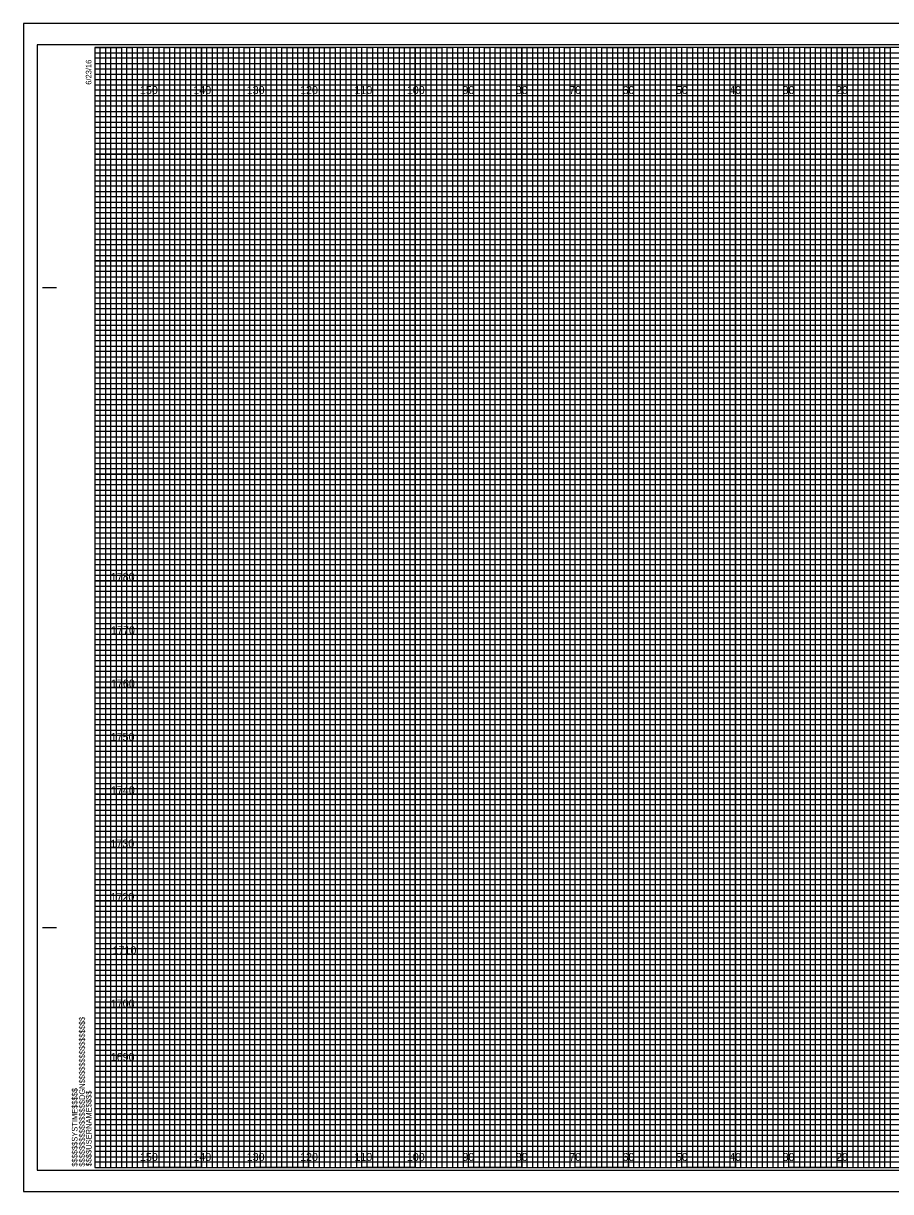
# Model space of a CAD drawing. Extents: x -419 to 4739, y -630 to 13534.
# Drawn here: x 4050.9 to 4213.4, y 434.6 to 653.6 of the extents above; entities that cross this region are included whole.
import ezdxf

# ---------------------------------------------------------------- set-up
doc = ezdxf.new("R2010")
doc.units = 0
for name, color, linetype in [('Old_Level_62', 7, 'Continuous'), ('Pattern 1', 7, 'Continuous'), ('Pattern 18', 7, 'Continuous'), ('Pattern 4', 7, 'Continuous'), ('Pattern 5', 7, 'Continuous'), ('Prop Dimension', 7, 'Continuous'), ('Prop Horizontal Alignment', 7, 'Continuous'), ('Raster_Level_0', 7, 'Continuous'), ('Scratch_Level_0', 7, 'Continuous'), ('Scratch_Level_3', 7, 'Continuous'), ('Scratch_Level_5', 7, 'Continuous')]:
    doc.layers.add(name, color=color, linetype=linetype)

msp = doc.modelspace()

# ---------------------------------------------------------------- linework, layer by layer
at = {"layer": 'Old_Level_62'}
for p, q in [((4054.48, 604.07), (4056.98, 604.07)), ((4054.58, 604.07), (4057.08, 604.07)), ((4054.48, 484.07), (4056.98, 484.07)), ((4054.58, 484.07), (4057.08, 484.07)), ((4064.28, 439.07), (4064.28, 439.07)), ((4064.28, 439.07), (4064.28, 439.07)), ((4064.28, 439.07), (4064.28, 439.07)), ((4064.28, 439.07), (4064.28, 439.07)), ((4064.28, 439.07), (4064.28, 439.07)), ((4064.28, 439.07), (4064.28, 439.07)), ((4064.28, 439.07), (4064.28, 439.07))]:
    msp.add_line(p, q, dxfattribs=at)
msp.add_lwpolyline([(4384.28, 649.07), (4064.28, 649.07), (4064.28, 439.07), (4384.28, 439.07)], close=True, dxfattribs=at)
at = {"layer": 'Pattern 18'}
msp.add_lwpolyline([(4050.88, 434.57), (4387.58, 434.57), (4387.58, 653.57), (4050.88, 653.57)], close=True, dxfattribs=at)
at = {"layer": 'Pattern 4'}
for p, q in [((4064.28, 648.07), (4324.28, 648.07)), ((4324.28, 647.05), (4064.28, 647.05)), ((4064.28, 647.05), (4064.28, 646.07)), ((4064.28, 646.07), (4324.28, 646.07)), ((4324.28, 644.96), (4064.28, 644.96)), ((4064.28, 644.96), (4064.28, 643.07)), ((4064.28, 643.07), (4384.28, 643.07))]:
    msp.add_line(p, q, dxfattribs=at)
for points in [[(4064.28, 642.07), (4334.28, 642.07), (4384.28, 642.07), (4384.28, 641.07), (4064.28, 641.07)], [(4064.28, 640.07), (4384.28, 640.07), (4384.28, 638.07), (4064.28, 638.07)], [(4064.28, 637.07), (4384.28, 637.07), (4384.28, 636.07), (4064.28, 636.05)], [(4064.28, 635.07), (4384.28, 635.07), (4384.28, 633.07), (4064.28, 633.07)], [(4064.28, 632.07), (4384.28, 632.07), (4384.28, 631.07), (4064.28, 631.07)], [(4064.28, 630.07), (4384.28, 630.07), (4384.28, 628.07), (4064.28, 628.07)], [(4064.28, 627.07), (4384.28, 627.07), (4384.28, 626.07), (4064.28, 626.07)], [(4064.28, 625.07), (4384.28, 625.07), (4384.28, 623.07), (4064.28, 623.07)], [(4064.28, 622.07), (4384.28, 622.07), (4384.28, 621.07), (4064.28, 621.07)], [(4064.28, 620.07), (4384.28, 620.07), (4384.28, 618.07), (4064.28, 618.07)], [(4064.28, 617.07), (4384.28, 617.07), (4384.28, 616.07), (4064.28, 616.07)], [(4064.28, 615.07), (4384.28, 615.07), (4384.28, 613.02), (4384.28, 612.07), (4384.28, 611.07), (4064.28, 611.07)], [(4064.28, 613.07), (4384.28, 613.07), (4384.28, 612.07), (4064.28, 612.07)], [(4064.28, 610.07), (4384.28, 610.07), (4384.28, 608.07), (4064.28, 608.1)], [(4064.28, 608.1), (4384.28, 608.07), (4384.28, 607.07), (4064.28, 607.07)], [(4064.28, 606.07), (4384.28, 606.07), (4384.28, 605.07), (4064.28, 605.07)], [(4064.28, 603.07), (4384.28, 603.07), (4384.28, 602.07), (4064.28, 602.07)], [(4064.28, 601.07), (4384.28, 601.07), (4384.28, 600.07), (4064.28, 600.07)], [(4064.21, 597.96), (4384.28, 597.96), (4384.28, 596.95), (4064.21, 596.95)], [(4064.28, 596.07), (4384.28, 596.07), (4384.28, 595.07), (4064.28, 595.07)], [(4064.28, 593.07), (4384.28, 593.07), (4384.28, 592.07), (4064.28, 592.07)], [(4064.28, 591.07), (4384.28, 591.07), (4384.28, 590.07), (4064.28, 590.07)], [(4064.28, 588.07), (4384.28, 588.07), (4384.28, 587.07), (4064.28, 587.07)], [(4064.28, 586.07), (4384.28, 586.07), (4384.28, 585.07), (4064.28, 585.07)], [(4064.28, 583.07), (4384.28, 583.07), (4384.28, 582.07), (4064.28, 582.07)], [(4064.28, 581.07), (4384.28, 581.07), (4384.28, 580.07), (4064.28, 580.07)], [(4064.28, 578.07), (4384.28, 578.07), (4384.27, 577.05), (4064.28, 577.07)], [(4064.28, 576.07), (4384.28, 576.07), (4384.28, 575.07), (4064.28, 575.07)], [(4064.28, 573.07), (4384.28, 573.07), (4384.28, 572.07), (4064.28, 572.07)], [(4064.28, 571.07), (4384.28, 571.07), (4384.28, 570.07), (4064.28, 570.07)], [(4064.28, 568.07), (4384.28, 568.07), (4384.28, 567.07), (4064.28, 567.07)], [(4064.28, 566.07), (4384.28, 566.07), (4384.28, 565.07), (4064.28, 565.07)], [(4064.28, 563.07), (4384.28, 563.07), (4384.28, 562.07), (4064.28, 562.07)], [(4064.28, 561.07), (4384.28, 561.07), (4384.28, 560.07), (4064.28, 560.07)], [(4064.28, 558.07), (4384.28, 558.07), (4384.28, 557.07), (4064.28, 557.07)], [(4064.28, 556.06), (4384.35, 555.98), (4384.28, 555.07), (4064.28, 555.07)], [(4064.28, 553.07), (4384.28, 553.07), (4384.28, 552.07), (4064.28, 552.07)], [(4064.28, 551.07), (4384.28, 551.07), (4384.28, 550.07), (4064.28, 550.07)], [(4064.28, 548.07), (4384.28, 548.07), (4384.28, 547.07), (4064.28, 547.07)], [(4064.28, 546.07), (4384.28, 546.07), (4384.28, 545.07), (4064.28, 545.07)], [(4064.28, 543.07), (4384.28, 543.07), (4384.28, 542.07), (4064.28, 542.07)], [(4064.28, 541.07), (4384.28, 541.07), (4384.28, 540.07), (4064.28, 540.07)], [(4064.28, 538.07), (4384.28, 538.07), (4384.28, 537.07), (4064.28, 537.07)], [(4064.28, 536.07), (4384.28, 536.07), (4384.28, 535.07), (4064.28, 535.07)], [(4064.28, 533.07), (4384.28, 533.07), (4384.28, 532.07), (4064.28, 532.07)], [(4064.28, 531.07), (4384.28, 531.07), (4384.28, 530.07), (4064.28, 530.07)], [(4064.28, 528.07), (4384.28, 528.07), (4384.28, 527.07), (4064.28, 527.07)], [(4064.28, 526.07), (4384.28, 526.07), (4384.28, 525.07), (4064.28, 525.07)], [(4064.28, 523.07), (4384.28, 523.07), (4384.28, 522.07), (4064.28, 522.07)], [(4064.28, 521.07), (4384.28, 521.07), (4384.28, 520.07), (4064.28, 520.07)], [(4064.28, 518.07), (4384.28, 518.07), (4384.27, 517.05), (4064.28, 517.07)], [(4064.28, 516.07), (4384.28, 516.07), (4384.28, 515.07), (4064.28, 515.07)], [(4064.28, 513.07), (4384.28, 513.07), (4384.28, 512.07), (4064.28, 512.07)], [(4064.28, 511.07), (4384.28, 511.07), (4384.28, 510.07), (4064.28, 510.07)], [(4064.28, 508.07), (4384.28, 508.07), (4384.28, 507.07), (4064.28, 507.07)], [(4064.28, 506.07), (4384.28, 506.07), (4384.28, 505.07), (4064.28, 505.07)], [(4064.28, 503.07), (4384.28, 503.07), (4384.28, 502.07), (4064.28, 502.07)], [(4064.28, 501.07), (4384.28, 501.07), (4384.28, 500.07), (4064.28, 500.07)], [(4064.28, 498.07), (4384.28, 498.07), (4384.28, 497.07), (4064.28, 497.07)], [(4064.28, 496.06), (4384.35, 495.98), (4384.28, 495.07), (4064.28, 495.07)], [(4064.28, 493.07), (4384.28, 493.07), (4384.28, 492.07), (4064.28, 492.07)], [(4064.28, 491.07), (4384.28, 491.07), (4384.28, 490.07), (4064.28, 490.07)], [(4064.28, 488.07), (4384.28, 488.07), (4384.28, 487.07), (4064.28, 487.07)], [(4064.28, 486.07), (4384.28, 486.07), (4384.28, 485.07), (4064.28, 485.07)], [(4064.28, 483.07), (4384.28, 483.07), (4384.28, 482.07), (4064.28, 482.07)], [(4064.28, 481.07), (4384.28, 481.07), (4384.28, 480.07), (4064.28, 480.07)], [(4064.28, 478.07), (4384.28, 478.07), (4384.28, 477.07), (4064.28, 477.07)], [(4064.28, 476.07), (4384.28, 476.07), (4384.28, 475.07), (4064.28, 475.07)], [(4064.28, 473.07), (4384.28, 473.07), (4384.28, 472.07), (4064.28, 472.07)], [(4064.28, 471.07), (4384.28, 471.07), (4384.28, 470.07), (4064.28, 470.07)], [(4064.28, 468.07), (4384.28, 468.07), (4384.28, 467.07), (4064.28, 467.07)], [(4064.28, 466.07), (4384.28, 466.07), (4384.28, 465.07), (4064.28, 465.07)], [(4064.28, 463.07), (4384.28, 463.07), (4384.28, 462.07), (4064.28, 462.07)], [(4064.28, 461.07), (4384.28, 461.07), (4384.28, 460.07), (4064.28, 460.07)], [(4064.28, 458.07), (4384.28, 458.07), (4384.28, 457.07), (4064.28, 457.07)], [(4064.28, 456.07), (4384.28, 456.07), (4384.28, 455.07), (4064.28, 455.07)], [(4064.28, 453.07), (4384.28, 453.07), (4384.28, 452.07), (4064.28, 452.07)], [(4064.28, 451.07), (4384.28, 451.07), (4384.28, 450.07), (4064.28, 450.07)], [(4064.28, 448.07), (4384.28, 448.07), (4384.28, 447.07), (4064.28, 447.07)], [(4064.28, 446.07), (4384.28, 446.07), (4384.28, 445.07), (4064.28, 445.07)], [(4064.28, 443.07), (4384.28, 443.07), (4384.28, 442.07), (4064.28, 442.07)], [(4064.28, 441.07), (4384.28, 441.07), (4384.28, 440.07), (4064.28, 440.07)]]:
    msp.add_lwpolyline(points, dxfattribs=at)
at = {"layer": 'Pattern 5'}
for p, q in [((4387.58, 653.57), (4050.88, 653.57)), ((4050.88, 653.57), (4050.88, 434.57)), ((4050.88, 434.57), (4387.58, 434.57))]:
    msp.add_line(p, q, dxfattribs=at)
at = {"layer": 'Prop Dimension'}
for points in [[(4064.28, 439.07), (4065.28, 439.07), (4065.28, 649.07), (4066.28, 649.07), (4066.28, 439.07)], [(4066.28, 439.07), (4067.28, 439.07), (4067.28, 649.07), (4068.28, 649.07), (4068.28, 439.07)], [(4069.28, 439.07), (4070.28, 439.07), (4070.28, 649.07), (4071.28, 649.07), (4071.28, 439.07)], [(4071.28, 439.07), (4072.28, 439.07), (4072.28, 649.07), (4073.28, 649.07), (4073.28, 439.07)], [(4074.28, 439.07), (4075.28, 439.07), (4075.28, 649.07), (4076.28, 649.07), (4076.28, 439.07)], [(4076.28, 439.07), (4077.28, 439.07), (4077.28, 649.07), (4078.28, 649.07), (4078.28, 439.07)], [(4079.28, 439.07), (4080.28, 439.07), (4080.28, 649.07), (4081.28, 649.07), (4081.28, 439.07)], [(4081.28, 439.07), (4082.28, 439.07), (4082.28, 649.07), (4083.28, 649.07), (4083.28, 439.07)], [(4084.28, 439.07), (4085.28, 439.07), (4085.28, 649.07), (4086.28, 649.07), (4086.28, 439.07)], [(4086.28, 439.07), (4087.28, 439.07), (4087.28, 649.07), (4088.28, 649.07), (4088.28, 439.07)], [(4089.28, 439.07), (4090.28, 439.07), (4090.28, 649.07), (4091.28, 649.07), (4091.28, 439.07)], [(4091.28, 439.07), (4092.28, 439.07), (4092.28, 649.07), (4093.28, 649.07), (4093.28, 439.07)], [(4094.28, 439.07), (4095.28, 439.07), (4095.28, 649.07), (4096.28, 649.07), (4096.28, 439.07)], [(4096.28, 439.07), (4097.28, 439.07), (4097.28, 649.07), (4098.28, 649.07), (4098.28, 439.07)], [(4099.28, 439.07), (4100.28, 439.07), (4100.28, 649.07), (4101.28, 649.07), (4101.28, 439.07)], [(4101.28, 439.07), (4102.28, 439.07), (4102.28, 649.07), (4103.28, 649.07), (4103.28, 439.07)], [(4104.28, 439.07), (4105.28, 439.07), (4105.28, 649.07), (4106.28, 649.07), (4106.28, 439.07)], [(4106.28, 439.07), (4107.28, 439.07), (4107.28, 649.07), (4108.28, 649.07), (4108.28, 439.07)], [(4109.28, 439.07), (4110.28, 439.07), (4110.28, 649.07), (4111.28, 649.07), (4111.28, 439.07)], [(4111.28, 439.07), (4112.28, 439.07), (4112.28, 649.07), (4113.28, 649.07), (4113.28, 439.07)], [(4114.28, 439.07), (4115.28, 439.07), (4115.28, 649.07), (4116.28, 649.07), (4116.28, 439.07)], [(4116.28, 439.07), (4117.28, 439.07), (4117.28, 649.07), (4118.28, 649.07), (4118.28, 439.07)], [(4119.28, 439.07), (4120.28, 439.07), (4120.28, 649.07), (4121.28, 649.07), (4121.28, 439.07)], [(4121.28, 439.07), (4122.28, 439.07), (4122.28, 649.07), (4123.28, 649.07), (4123.28, 439.07)], [(4124.28, 439.07), (4125.28, 439.07), (4125.28, 649.07), (4126.28, 649.07), (4126.28, 439.07)], [(4126.28, 439.07), (4127.28, 439.07), (4127.28, 649.07), (4128.28, 649.07), (4128.28, 439.07)], [(4129.28, 439.07), (4130.28, 439.07), (4130.28, 649.07), (4131.28, 649.07), (4131.28, 439.07)], [(4131.28, 439.07), (4132.28, 439.07), (4132.28, 649.07), (4133.28, 649.07), (4133.28, 439.07)], [(4134.28, 439.07), (4135.28, 439.07), (4135.28, 649.07), (4136.28, 649.07), (4136.28, 439.07)], [(4136.28, 439.07), (4137.28, 439.07), (4137.28, 649.07), (4138.28, 649.07), (4138.28, 439.07)], [(4139.28, 439.07), (4140.28, 439.07), (4140.28, 649.07), (4141.28, 649.07), (4141.28, 439.07)], [(4141.28, 439.07), (4142.28, 439.07), (4142.28, 649.07), (4143.28, 649.07), (4143.28, 439.07)], [(4144.28, 439.07), (4145.28, 439.07), (4145.28, 649.07), (4146.28, 649.07), (4146.28, 439.07)], [(4146.28, 439.07), (4147.28, 439.07), (4147.28, 649.07), (4148.28, 649.07), (4148.28, 439.07)], [(4149.28, 439.07), (4150.28, 439.07), (4150.28, 649.07), (4151.28, 649.07), (4151.28, 439.07)], [(4151.28, 439.07), (4152.28, 439.07), (4152.28, 649.07), (4153.28, 649.07), (4153.28, 439.07)], [(4154.28, 439.07), (4155.28, 439.07), (4155.28, 649.07), (4156.28, 649.07), (4156.28, 439.07)], [(4156.28, 439.07), (4157.28, 439.07), (4157.28, 649.07), (4158.28, 649.07), (4158.28, 439.07)], [(4159.28, 439.07), (4160.28, 439.07), (4160.28, 649.07), (4161.28, 649.07), (4161.28, 439.07)], [(4161.28, 439.07), (4162.28, 439.07), (4162.28, 649.07), (4163.28, 649.07), (4163.28, 439.07)], [(4164.28, 439.07), (4165.28, 439.07), (4165.28, 649.07), (4166.28, 649.07), (4166.28, 439.07)], [(4166.28, 439.07), (4167.28, 439.07), (4167.28, 649.07), (4168.28, 649.07), (4168.28, 439.07)], [(4169.28, 439.07), (4170.28, 439.07), (4170.28, 649.07), (4171.28, 649.07), (4171.28, 439.07)], [(4171.28, 439.07), (4172.28, 439.07), (4172.28, 649.07), (4173.28, 649.07), (4173.28, 439.07)], [(4174.28, 439.07), (4175.28, 439.07), (4175.28, 649.07), (4176.28, 649.07), (4176.28, 439.07)], [(4176.28, 439.07), (4177.28, 439.07), (4177.28, 649.07), (4178.28, 649.07), (4178.28, 439.07)], [(4179.28, 439.07), (4180.28, 439.07), (4180.28, 649.07), (4181.28, 649.07), (4181.28, 439.07)], [(4181.28, 439.07), (4182.28, 439.07), (4182.28, 649.07), (4183.28, 649.07), (4183.28, 439.07)], [(4184.28, 439.07), (4185.28, 439.07), (4185.28, 649.07), (4186.28, 649.07), (4186.28, 439.07)], [(4186.28, 439.07), (4187.28, 439.07), (4187.28, 649.07), (4188.28, 649.07), (4188.28, 439.07)], [(4189.28, 439.07), (4190.28, 439.07), (4190.28, 649.07), (4191.28, 649.07), (4191.28, 439.07)], [(4191.28, 439.07), (4192.28, 439.07), (4192.28, 649.07), (4193.28, 649.07), (4193.28, 439.07)], [(4194.28, 439.07), (4195.28, 439.07), (4195.28, 649.07), (4196.28, 649.07), (4196.28, 439.07)], [(4196.28, 439.07), (4197.28, 439.07), (4197.28, 649.07), (4198.28, 649.07), (4198.28, 439.07)], [(4199.28, 439.07), (4200.28, 439.07), (4200.28, 649.07), (4201.28, 649.07), (4201.28, 439.07)], [(4201.28, 439.07), (4202.28, 439.07), (4202.28, 649.07), (4203.28, 649.07), (4203.28, 439.07)], [(4204.28, 439.07), (4205.28, 439.07), (4205.28, 649.07), (4206.28, 649.07), (4206.28, 439.07)], [(4206.28, 439.07), (4207.28, 439.07), (4207.28, 649.07), (4208.28, 649.07), (4208.28, 439.07)], [(4209.28, 439.07), (4210.28, 439.07), (4210.28, 649.07), (4211.28, 649.07), (4211.28, 439.07)], [(4211.28, 439.07), (4212.28, 439.07), (4212.28, 649.07), (4213.28, 649.07), (4213.28, 439.07)]]:
    msp.add_lwpolyline(points, dxfattribs=at)
at = {"layer": 'Prop Horizontal Alignment'}
for points in [[(4064.28, 649.07), (4069.28, 649.07), (4069.28, 439.07), (4079.28, 439.07), (4079.28, 649.07), (4089.28, 649.07), (4089.28, 439.07), (4099.28, 439.07), (4099.28, 649.07), (4109.28, 649.07), (4109.28, 439.07), (4119.28, 439.07), (4119.28, 649.07), (4129.28, 649.07), (4129.28, 439.07), (4139.28, 439.07), (4139.28, 649.07), (4149.28, 649.07), (4149.28, 439.07), (4159.28, 439.07), (4159.28, 649.07), (4169.28, 649.07), (4169.28, 439.07), (4179.28, 439.07), (4179.28, 649.07), (4189.28, 649.07), (4189.28, 439.07), (4199.28, 439.07), (4199.28, 649.07), (4209.28, 649.07), (4209.28, 439.07), (4219.28, 439.07)], [(4064.28, 644.07), (4339.28, 644.07)], [(4064.28, 624.07), (4384.28, 624.07), (4384.28, 634.07), (4064.28, 634.07)], [(4064.28, 604.07), (4384.28, 604.07), (4384.28, 614.07), (4064.28, 614.07)], [(4064.28, 584.07), (4384.28, 584.07), (4384.28, 594.07), (4064.28, 594.07)], [(4064.28, 564.07), (4384.28, 564.07), (4384.28, 574.07), (4064.28, 574.07)], [(4064.28, 544.07), (4384.28, 544.07), (4384.28, 554.07), (4064.28, 554.07)], [(4064.28, 524.07), (4384.28, 524.07), (4384.28, 534.07), (4064.28, 534.07)], [(4064.28, 504.07), (4384.28, 504.07), (4384.28, 514.07), (4064.28, 514.07)], [(4064.28, 484.07), (4384.28, 484.07), (4384.28, 494.07), (4064.28, 494.07)], [(4064.28, 464.07), (4384.28, 464.07), (4384.28, 474.07), (4064.28, 474.07)], [(4064.28, 444.07), (4384.28, 444.07), (4384.28, 454.07), (4064.28, 454.07)]]:
    msp.add_lwpolyline(points, dxfattribs=at)
at = {"layer": 'Scratch_Level_0'}
for p, q in [((4074.28, 439.07), (4074.28, 649.07)), ((4084.28, 439.07), (4084.28, 649.07)), ((4094.28, 439.07), (4094.28, 649.07)), ((4104.28, 439.07), (4104.28, 649.07)), ((4114.28, 439.07), (4114.28, 649.07)), ((4124.28, 439.07), (4124.28, 649.07)), ((4134.28, 439.07), (4134.28, 649.07)), ((4144.28, 439.07), (4144.28, 649.07)), ((4154.28, 439.07), (4154.28, 649.07)), ((4164.28, 439.07), (4164.28, 649.07)), ((4174.28, 439.07), (4174.28, 649.07)), ((4184.28, 439.07), (4184.28, 649.07)), ((4194.28, 439.07), (4194.28, 649.07)), ((4204.28, 439.07), (4204.28, 649.07)), ((4064.28, 639.07), (4384.28, 639.07)), ((4064.28, 629.07), (4384.28, 629.07)), ((4064.28, 619.07), (4384.28, 619.07)), ((4064.28, 609.07), (4384.28, 609.07)), ((4064.28, 599.07), (4384.28, 599.07)), ((4064.28, 589.07), (4384.28, 589.07)), ((4064.28, 579.07), (4384.28, 579.07)), ((4064.28, 569.07), (4384.28, 569.07)), ((4064.28, 559.07), (4384.28, 559.07)), ((4064.28, 549.07), (4384.28, 549.07)), ((4064.28, 539.07), (4384.28, 539.07)), ((4064.28, 529.07), (4384.28, 529.07)), ((4064.28, 519.07), (4384.28, 519.07)), ((4064.28, 509.07), (4384.28, 509.07)), ((4064.28, 499.07), (4384.28, 499.07)), ((4064.28, 489.07), (4384.28, 489.07)), ((4064.28, 479.07), (4384.28, 479.07)), ((4064.28, 469.07), (4384.28, 469.07)), ((4064.28, 459.07), (4384.28, 459.07)), ((4064.28, 449.07), (4384.28, 449.07))]:
    msp.add_line(p, q, dxfattribs=at)
at = {"layer": 'Scratch_Level_3'}
for p, q in [((4074.28, 649.07), (4064.28, 649.07)), ((4074.28, 439.07), (4074.28, 649.07)), ((4094.28, 649.07), (4084.28, 649.07)), ((4084.28, 649.07), (4084.28, 439.07)), ((4094.28, 439.07), (4094.28, 649.07)), ((4114.28, 649.07), (4104.28, 649.07)), ((4104.28, 649.07), (4104.28, 439.07)), ((4114.28, 439.07), (4114.28, 649.07)), ((4134.28, 649.07), (4124.28, 649.07)), ((4124.28, 649.07), (4124.28, 439.07)), ((4134.28, 439.07), (4134.28, 649.07)), ((4154.28, 649.07), (4144.28, 649.07)), ((4144.28, 649.07), (4144.28, 439.07)), ((4154.28, 439.07), (4154.28, 649.07)), ((4174.28, 649.07), (4164.28, 649.07)), ((4164.28, 649.07), (4164.28, 439.07)), ((4174.28, 439.07), (4174.28, 649.07)), ((4194.28, 649.07), (4184.28, 649.07)), ((4184.28, 649.07), (4184.28, 439.07)), ((4194.28, 439.07), (4194.28, 649.07)), ((4214.28, 649.07), (4204.28, 649.07)), ((4204.28, 649.07), (4204.28, 439.07)), ((4084.28, 439.07), (4074.28, 439.07)), ((4104.28, 439.07), (4094.28, 439.07)), ((4124.28, 439.07), (4114.28, 439.07)), ((4144.28, 439.07), (4134.28, 439.07)), ((4164.28, 439.07), (4154.28, 439.07)), ((4184.28, 439.07), (4174.28, 439.07)), ((4204.28, 439.07), (4194.28, 439.07))]:
    msp.add_line(p, q, dxfattribs=at)
for points in [[(4064.28, 639.07), (4384.28, 639.07), (4384.28, 629.07), (4064.28, 629.07)], [(4064.28, 619.07), (4384.28, 619.07), (4384.28, 609.07), (4064.28, 609.07)], [(4064.28, 599.07), (4384.28, 599.07), (4384.28, 589.07), (4064.28, 589.07)], [(4064.28, 579.07), (4384.28, 579.07), (4384.28, 569.07), (4064.28, 569.07)], [(4064.28, 559.07), (4384.28, 559.07), (4384.28, 549.07), (4064.28, 549.07)], [(4064.28, 539.07), (4384.28, 539.07), (4384.28, 529.07), (4064.28, 529.07)], [(4064.28, 519.07), (4384.28, 519.07), (4384.28, 509.07), (4064.28, 509.07)], [(4064.28, 499.07), (4384.28, 499.07), (4384.28, 489.07), (4064.28, 489.07)], [(4064.28, 479.07), (4384.28, 479.07), (4384.28, 469.07), (4064.28, 469.07)], [(4064.28, 459.07), (4384.28, 459.07), (4384.28, 449.07), (4064.28, 449.07)]]:
    msp.add_lwpolyline(points, dxfattribs=at)
at = {"layer": 'Scratch_Level_5'}
msp.add_lwpolyline([(4053.48, 438.57), (4386.68, 438.57), (4386.68, 649.57), (4053.48, 649.57)], close=True, dxfattribs=at)

# ---------------------------------------------------------------- texts
at = {"layer": 'Old_Level_62'}
for s, p in [('6/23/16', (4063.63, 642.07)), ('$$$$$$$$$$$$$$$$DGN$$$$$$$$$$$$$$$$', (4062.4, 439.25)), ('$$$$$$SYSTIME$$$$$', (4061.02, 439.25)), ('$$$$USERNAME$$$$', (4063.66, 439.3))]:
    msp.add_text(s, height=1.05, rotation=90, dxfattribs=at).set_placement(p)
at = {"layer": 'Pattern 1'}
for s, p in [('1780', (4067.26, 549.07)), ('1770', (4067.32, 539.07)), ('1760', (4067.29, 529.07)), ('1750', (4067.24, 519.07)), ('1740', (4067.29, 509.07)), ('1730', (4067.2, 499.07)), ('1720', (4067.21, 489.07)), ('1710', (4067.59, 479.07)), ('1700', (4067.26, 469.07)), ('1690', (4067.25, 459.07))]:
    msp.add_text(s, height=1.5, dxfattribs=at).set_placement(p)
at = {"layer": 'Raster_Level_0'}
for s, p in [('150', (4072.73, 640.32)), ('140', (4082.73, 640.32)), ('130', (4092.73, 640.32)), ('120', (4102.73, 640.32)), ('110', (4112.91, 640.32)), ('100', (4122.73, 640.32)), ('90', (4133.14, 640.32)), ('80', (4143.14, 640.32)), ('70', (4153.14, 640.32)), ('60', (4163.14, 640.32)), ('50', (4173.14, 640.32)), ('40', (4183.14, 640.32)), ('30', (4193.14, 640.32)), ('20', (4203.14, 640.32)), ('150', (4072.73, 440.32)), ('140', (4082.73, 440.32)), ('130', (4092.73, 440.32)), ('120', (4102.73, 440.32)), ('110', (4112.91, 440.32)), ('100', (4122.73, 440.32)), ('90', (4133.14, 440.32)), ('80', (4143.14, 440.32)), ('70', (4153.14, 440.32)), ('60', (4163.14, 440.32)), ('50', (4173.14, 440.32)), ('40', (4183.14, 440.32)), ('30', (4193.14, 440.32)), ('20', (4203.14, 440.32))]:
    msp.add_text(s, height=1.5, dxfattribs=at).set_placement(p)

doc.saveas('drawing.dxf')
